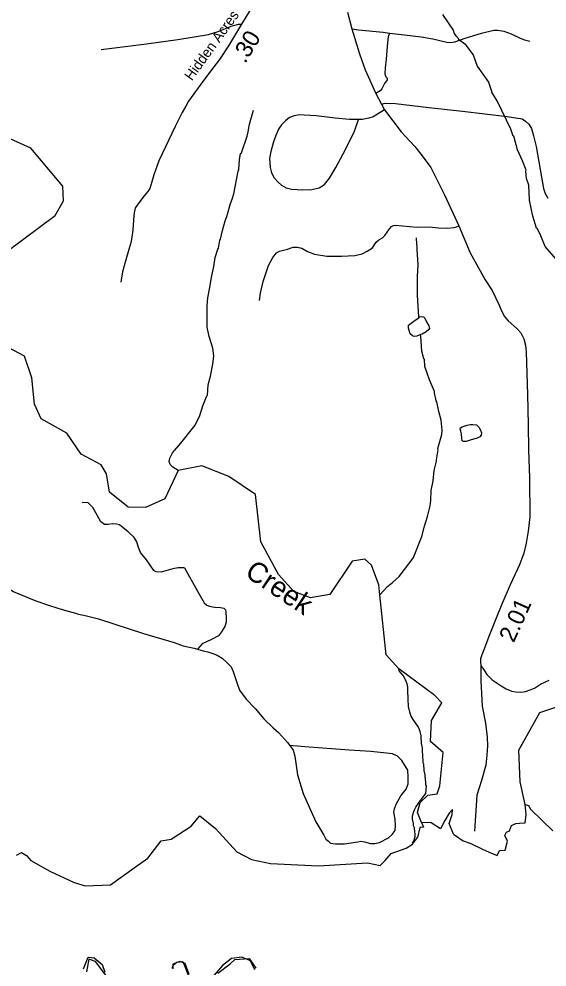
# Model space of a CAD drawing. Extents: x 1159738 to 1321356, y 736314 to 882035.
# Drawn here: x 1292448 to 1296339, y 751151 to 758133 of the extents above; entities that cross this region are included whole.
import ezdxf

# ---------------------------------------------------------------- set-up
doc = ezdxf.new("R2010")
doc.units = 0
for name, color, linetype in [('Exist Boundary Political City Limit New', 7, 'Continuous'), ('Exist Hydrographic Creek Double Shore', 7, 'Continuous'), ('Exist Hydrographic Creek Single Shore', 7, 'Continuous'), ('Exist Hydrographic Creek Single Shore Label', 7, 'Continuous'), ('Exist Hydrographic Misc Water Feature', 7, 'Continuous'), ('Exist Road Non-System Type 51', 7, 'Continuous'), ('Exist Road Secondary Mileage Hundredths English Label', 7, 'Continuous'), ('Exist Road Secondary Type 51 Attributed', 7, 'Continuous'), ('Exist Road Secondary Type 51 Label', 7, 'Continuous'), ('Map Preparation Boundary City Limit Buffer Line', 7, 'Continuous')]:
    doc.layers.add(name, color=color, linetype=linetype)

msp = doc.modelspace()

# ---------------------------------------------------------------- linework, layer by layer
at = {"layer": 'Exist Boundary Political City Limit New'}
for points in [[(1293101.5, 751072.4), (1293011.2, 751191.3), (1292963.6, 751210.4), (1292944.6, 751115.2)], [(1294185.8, 751129.5), (1294152.5, 751196.1), (1294090.7, 751224.7), (1294014.6, 751215.1), (1293948, 751162.8), (1293886.2, 751091.4)], [(1293700.7, 751096.2), (1293672.2, 751177.1), (1293629.4, 751191.3), (1293581.8, 751172.3), (1293581.8, 751139)]]:
    msp.add_lwpolyline(points, dxfattribs=at)
at = {"layer": 'Exist Hydrographic Creek Double Shore'}
for points in [[(1295649, 752129.3), (1295616.5, 752207.5), (1295638.8, 752274.5), (1295643.1, 752310.7), (1295618.6, 752284.1), (1295585.9, 752230.1), (1295552.9, 752168.3), (1295484.7, 752213.1), (1295414.4, 752216.3), (1295428.2, 752181.1), (1295401.6, 752179), (1295384.5, 752105.4)], [(1295649, 752129.3), (1295720.4, 752081.3), (1295778, 752060), (1295863.1, 752020.1), (1295912.5, 751996.1), (1295971.8, 751971.9), (1295987.7, 752009.2), (1296029.3, 752012.4), (1296046.3, 752077.4), (1296028.2, 752120.1), (1296039.9, 752145.7), (1296061.2, 752154.2), (1296076.2, 752192.6), (1296108.1, 752207.5), (1296136.9, 752210.7), (1296177.4, 752213.9), (1296185.9, 752274.7), (1296178.4, 752348.2)], [(1296178.4, 752348.2), (1296200.8, 752340.8), (1296216.8, 752313), (1296381.7, 752154.4)], [(1292428.8, 751975.5), (1292466.1, 751993.6), (1292502.3, 751973.4), (1292535.4, 751937.1), (1292676, 751857.2), (1292854.5, 751773.2), (1292936.5, 751748.7), (1293122.9, 751757.2), (1293297.2, 751882.8), (1293397.2, 751953.9), (1293495.2, 752081.9), (1293569.8, 752093.6), (1293715.8, 752188.5), (1293779.7, 752265.3), (1293896, 752171.6), (1294054.1, 751998.7), (1294161.6, 751944.4), (1294301.1, 751913.5), (1294654.5, 751895.4), (1295015.2, 751918.9), (1295109, 751899.7), (1295146.3, 751937), (1295191, 751987.1), (1295301.4, 752026.5), (1295346.2, 752056.4), (1295384.5, 752105.4)], [(1292924.1, 751139.3), (1292958, 751225), (1293002.1, 751219.1), (1293030.5, 751194.9), (1293059.7, 751170.4), (1293079.4, 751114.1)], [(1293576.9, 751143), (1293587.3, 751168.4), (1293611.8, 751188.2), (1293654.9, 751191.7), (1293707.8, 751062.9)], [(1293912.1, 751105.3), (1294005, 751174.9), (1294037.2, 751206), (1294142.6, 751214.5), (1294193.5, 751142.9)]]:
    msp.add_lwpolyline(points, dxfattribs=at)
at = {"layer": 'Exist Hydrographic Creek Single Shore'}
for points in [[(1292357.9, 756420.7), (1292713.8, 756685.9), (1292774.9, 756793.1), (1292769.9, 756901.5), (1292534.8, 757181.9), (1292361.9, 757260.9)], [(1295414.4, 752216.3), (1295384.1, 752288.2), (1295403.3, 752363.9), (1295460.9, 752418.2), (1295528, 752427.8), (1295548.2, 752484.8), (1295573.8, 752731.1), (1295478.9, 752813.2), (1295488.5, 752966.1), (1295564.1, 753096.2), (1295511.9, 753150.6), (1295247.5, 753347.1), (1295152.9, 753449.6), (1295106.5, 753893.1), (1295098.9, 753966), (1295044, 754111.6), (1294994.9, 754155.2), (1294903, 754140.7), (1294738.9, 753894.5), (1294595.9, 753871.1), (1294472, 753916.3), (1294359, 754043.3), (1294230.9, 754282.2), (1294189.9, 754631), (1293993, 754763), (1293794.9, 754842.4), (1293621.1, 754807.6), (1293522, 754598.4), (1293378.9, 754535.6), (1293252.9, 754538.1), (1293114.9, 754649.3), (1293092.9, 754784.3), (1293052.9, 754850.7), (1292905, 754929.2), (1292799.9, 755082.4), (1292610.9, 755187.9), (1292562.9, 755297.1), (1292542.9, 755491.3), (1292488.9, 755649.9), (1292373.9, 755711.3)], [(1296178.4, 752348.2), (1296140.1, 752514.5), (1296130.9, 752749.4), (1296286.3, 753026.5), (1296424.8, 753072.7), (1296667.7, 753072.7), (1296719.3, 753122.9)]]:
    msp.add_lwpolyline(points, dxfattribs=at)
at = {"layer": 'Exist Hydrographic Misc Water Feature'}
for points in [[(1295569.2, 758166.7), (1295646, 758050.5), (1295655.3, 758026.3), (1295666.9, 758009.9), (1295682.5, 757993.5), (1295686.2, 757985.4), (1295733.2, 757949.5), (1295795.1, 757870.3), (1295824.7, 757785.5), (1295907.4, 757667.1), (1295931.3, 757593.6)], [(1296801.2, 755988.3), (1296787.7, 756044.6), (1296694.8, 756151.4), (1296620.1, 756197.6), (1296573, 756231.1), (1296404.9, 756364), (1296323.6, 756458.5), (1296293.7, 756535.4), (1296267.3, 756588.2), (1296261.4, 756592.4), (1296234, 756681.2), (1296209.4, 756799.9), (1296204.6, 756910.1), (1296187.9, 756958.6), (1296182, 757012.2), (1296183.6, 757018.8), (1296157.6, 757087.8), (1296120, 757168.7), (1296094.8, 757269.4), (1296088.8, 757269.6), (1296072.4, 757322.1), (1295974.2, 757525), (1295931.3, 757593.6)], [(1293621.1, 754807.6), (1293580.3, 754832.5), (1293560.8, 754853.1), (1293553.4, 754875.3), (1293558.1, 754899.1), (1293579.3, 754938.5), (1293639.2, 755008.7), (1293745, 755141.7), (1293780.9, 755212.7), (1293802.9, 755284), (1293831.1, 755357), (1293837, 755363), (1293841.2, 755438.9), (1293859, 755502.4), (1293875.4, 755589.9), (1293883.2, 755653.6), (1293876.7, 755709.8), (1293849, 755794.6), (1293833.5, 755863.7), (1293833.3, 756023), (1293839, 756078.8), (1293852.7, 756142.4), (1293865.1, 756230), (1293883.4, 756309.5), (1293893.2, 756377.2), (1293913.7, 756437), (1293919, 756444.4), (1293928.3, 756503.7), (1293933, 756512), (1293946.7, 756575.6), (1293966.7, 756647), (1293979.6, 756678.6), (1294006.3, 756773.8), (1294019.1, 756805.5), (1294030.2, 756845.1), (1294061.8, 757013.4), (1294067.2, 757024), (1294073.1, 757095.9), (1294080.4, 757141.6), (1294086.7, 757147.4), (1294128, 757270.2), (1294136.9, 757302), (1294146.4, 757357.7), (1294175.4, 757460.8)], [(1295394.4, 755933.3), (1295393.7, 755941.2), (1295383.7, 756096.4), (1295383.6, 756237.2), (1295390, 756322.3), (1295381.2, 756434.5), (1295381.8, 756458.5), (1295378.3, 756474.6), (1295377.6, 756522.6)], [(1295394.4, 755933.3), (1295402.4, 755939.1), (1295413.7, 755941.3), (1295429.2, 755939.7), (1295438.3, 755928.9), (1295451.3, 755902.4), (1295466.8, 755874), (1295472.5, 755854), (1295468.6, 755846.6), (1295447.1, 755829.7), (1295418.6, 755813.1), (1295406.5, 755808.4)], [(1295406.5, 755808.4), (1295397.3, 755804.9), (1295378.4, 755796.7), (1295359.7, 755794.6), (1295346.1, 755798.7), (1295330.3, 755814.6), (1295322.2, 755838.5), (1295317.6, 755856), (1295318.7, 755877.1), (1295356.9, 755906.7), (1295389.2, 755929.5), (1295394.4, 755933.3)], [(1295106.5, 753893.1), (1295164.2, 753953.3), (1295201.1, 753982.2), (1295248.3, 754026.9), (1295321, 754120.8), (1295354.3, 754167.8), (1295416.5, 754322), (1295434.7, 754399.2), (1295458.7, 754468.7), (1295476.8, 754548.2), (1295481.9, 754588), (1295483.9, 754659.9), (1295499.9, 754731.5), (1295506, 754807.3), (1295525.1, 754877), (1295524.3, 754886.7), (1295536.1, 754961.4), (1295534.5, 754970.4), (1295563.5, 755073.6), (1295566.3, 755105.5), (1295558.3, 755177.7), (1295540.1, 755242.2), (1295526.1, 755314.6), (1295522.2, 755320.7), (1295509.9, 755380.8), (1295510.2, 755391), (1295472.6, 755476.1), (1295439.3, 755573), (1295436.1, 755627.3), (1295430.8, 755629.2), (1295416.3, 755685.7), (1295407.5, 755797.9), (1295406.5, 755808.4)], [(1295699.9, 755122.8), (1295714.3, 755130.4), (1295749.2, 755141.1), (1295771.6, 755145.8), (1295792.9, 755147.9), (1295817.7, 755143.8), (1295836, 755126.4), (1295848, 755105.7), (1295854.5, 755084.2), (1295852.4, 755068.3), (1295842.2, 755055.2), (1295824.3, 755046.7), (1295780.3, 755032.7), (1295742.8, 755022.1), (1295723.2, 755021.8), (1295712.6, 755025.6), (1295711.3, 755046.1), (1295709.5, 755078.1), (1295703.7, 755098.7), (1295698.7, 755111.2), (1295699.9, 755122.8)], [(1295347.9, 752064.5), (1295354.3, 752076.3), (1295360.6, 752088.1), (1295367.2, 752111.9), (1295367.9, 752135.9), (1295364.1, 752144), (1295361, 752176.1), (1295353.5, 752192.2), (1295353.9, 752208.2), (1295346.8, 752240.4), (1295347.4, 752264.4), (1295358.6, 752304.1), (1295371.2, 752327.7), (1295399.6, 752367.4), (1295446.1, 752429.5), (1295449.7, 752485.4), (1295445.9, 752493.5), (1295446.5, 752517.5), (1295442.8, 752525.6), (1295443.2, 752541.6), (1295439.4, 752549.7), (1295439.8, 752565.7), (1295432.7, 752597.9), (1295430.1, 752646), (1295426.3, 752654.1), (1295424, 752718.1), (1295420.5, 752734.2), (1295421.4, 752766.2), (1295414.3, 752798.4), (1295411.8, 752854.4), (1295404.7, 752886.6), (1295391.6, 752919), (1295351.1, 752974.2), (1295336, 753004.6), (1295324.9, 753036.9), (1295317.8, 753069.1), (1295318.4, 753093), (1295314.6, 753101.1), (1295313.8, 753213.2), (1295308.5, 753237.3), (1295299.1, 753261.5), (1295278.1, 753298.1), (1295249.1, 753333), (1295247.5, 753347.1)]]:
    msp.add_lwpolyline(points, dxfattribs=at)
at = {"layer": 'Exist Road Non-System Type 51'}
for points in [[(1293052.1, 757908.6), (1293387.8, 757950.2), (1293618.8, 757983.1), (1293843.4, 758018.4), (1293914.8, 758040.9), (1294012, 758080), (1294065, 758095.2), (1294087.7, 758093.9)], [(1294900.5, 758061.2), (1294949.7, 758053.6), (1295130.2, 758037.2), (1295176.9, 758029.6), (1295289.2, 758015.7), (1295411.6, 758000.6), (1295496.2, 757986.7), (1295599.7, 757961.4), (1295626.2, 757958.9), (1295660.3, 757965.2), (1295734.7, 757993), (1295856.7, 758028.3), (1295946.3, 758049.8), (1295976.6, 758049.8), (1296019.5, 758042.2), (1296073.8, 758023.2), (1296140.4, 757993), (1296171.9, 757980.4), (1296211, 757970.3)], [(1295176.9, 758029.6), (1295169.1, 758002.6), (1295164.1, 757959.7), (1295152.7, 757837.2), (1295145.2, 757774), (1295143.9, 757729.8), (1295151.5, 757708.3), (1295161.6, 757698.2), (1295161.6, 757685.6), (1295140.1, 757657.8), (1295121.2, 757619.9), (1295108.6, 757604.8), (1295078.3, 757584.6)], [(1293676.7, 757491.9), (1293649.5, 757445.4), (1293598, 757341), (1293478.6, 757089.7), (1293440.3, 756984.8), (1293426.6, 756933.8), (1293413, 756884), (1293398, 756861.6), (1293370.7, 756830.5), (1293338.3, 756788.2), (1293306, 756745.9), (1293299.8, 756721), (1293294.8, 756686.2), (1293287.4, 756577.9), (1293273.7, 756493.3), (1293235.3, 756359.8), (1293210.4, 756270.2), (1293198, 756194.3)], [(1295118.6, 757505), (1295145.2, 757512.6), (1295220.9, 757511.3), (1295468.2, 757481), (1295716.9, 757454.5), (1296044.5, 757414.1), (1296154.3, 757397.7), (1296180.8, 757380), (1296204.8, 757358.6), (1296223.7, 757327), (1296239.7, 757272.2), (1296258.7, 757193.8), (1296297.8, 756967.8), (1296312.9, 756885), (1296324.3, 756848.3), (1296344.5, 756814.2)], [(1294950, 757393.5), (1294884.3, 757393.5), (1294777.1, 757403.6), (1294637, 757418.7), (1294548.6, 757425.1), (1294514.6, 757426.3), (1294475.4, 757420), (1294441.4, 757407.4), (1294411.1, 757383.4), (1294382.1, 757353.1), (1294360.6, 757321.5), (1294339.1, 757274.8), (1294324, 757228), (1294303.8, 757157.3), (1294293.7, 757105.5), (1294298.8, 757039.9), (1294307.6, 757000.7), (1294329, 756964.1), (1294358.1, 756932.5), (1294382.1, 756909.8), (1294416.1, 756889.6), (1294456.5, 756880.7), (1294539.8, 756874.4), (1294606.7, 756878.2), (1294659.7, 756890.8), (1294700.1, 756913.6), (1294735.3, 756961.7), (1294783.3, 757038.7), (1294852.7, 757171.3), (1294920.8, 757306.4), (1294950, 757393.5)], [(1295141.8, 757464.2), (1295088.8, 757431.4), (1295057.3, 757413.7), (1295024.4, 757403.6), (1294977.7, 757393.5), (1294950, 757393.5)], [(1295053.4, 756448.5), (1295079.7, 756489.3), (1295099.4, 756507.7), (1295125.6, 756520.8), (1295144, 756537.9), (1295178.2, 756587.8), (1295193.6, 756604.3), (1295206.7, 756612.2), (1295221.6, 756613.9), (1295324, 756604.3), (1295381.8, 756600.8), (1295472.8, 756601.6), (1295539.5, 756595.5), (1295603.4, 756593.3), (1295654.7, 756597.2), (1295672.6, 756602.5), (1295688.4, 756609.5)], [(1294220.9, 756060.9), (1294226.2, 756113.5), (1294245.9, 756200.2), (1294285.3, 756317.1), (1294319.4, 756377.6), (1294344.4, 756411.7), (1294368, 756422.2), (1294427.1, 756438), (1294467.8, 756452.5), (1294499.3, 756452.5), (1294532.1, 756445.9), (1294574.1, 756419.6), (1294624, 756401.2), (1294716, 756386.8), (1294823.6, 756385.5), (1294922.1, 756392), (1294977.3, 756403.8), (1295014, 756422.2), (1295053.4, 756448.5)], [(1293666.3, 754092.1), (1293621.8, 754091), (1293582.4, 754084.5), (1293528.6, 754068.7), (1293494.5, 754059.5), (1293457.7, 754060.8), (1293440.6, 754071.3), (1293386.8, 754150.2), (1293342.2, 754204), (1293327.7, 754242.1), (1293315.9, 754281.5), (1293296.2, 754314.4), (1293252.9, 754356.4), (1293188.5, 754407.7), (1293166.6, 754413.7), (1293137.7, 754416.3), (1293104.9, 754411), (1293077.3, 754411), (1293049.7, 754430.7), (1293023.5, 754478), (1292992, 754535.9), (1292957.8, 754568.7), (1292914.5, 754571.3)], [(1292883.2, 753749.9), (1292769.1, 753782.7), (1292674.6, 753810.3), (1292574.8, 753845.8), (1292406.7, 753914.1), (1292332.4, 753959.6), (1292302.2, 753988.6), (1292269.4, 754028), (1292227.4, 754074), (1292194.6, 754095), (1292140.7, 754113.4), (1292072.5, 754127.8), (1292009.4, 754130.5)], [(1293666.3, 754092.1), (1293763.5, 753918.6), (1293811.9, 753832.3), (1293831.6, 753815.2), (1293852.6, 753808.7), (1293889.4, 753800.8), (1293932.7, 753798.2), (1293957.7, 753794.2), (1293968.2, 753782.4), (1293972.1, 753767.9), (1293974.7, 753719.3), (1293973.4, 753690.8), (1293964.2, 753659.2), (1293940.6, 753621.1), (1293917, 753590.9), (1293867.1, 753563.3), (1293797.5, 753531.8), (1293763.3, 753491.1)], [(1292883.2, 753749.9), (1292926.7, 753743.3), (1293034.3, 753715.7), (1293365.2, 753606.6), (1293590.6, 753541.8)], [(1293590.6, 753541.8), (1293658.3, 753517.1), (1293738.4, 753500), (1293763.3, 753491.1)], [(1293763.3, 753491.1), (1293805.4, 753480.3), (1293838.2, 753473.8), (1293876.3, 753460.6), (1293909.1, 753447.5), (1293944.6, 753426.5), (1293980, 753394.9), (1294010.2, 753362.1), (1294026, 753326.6), (1294056.2, 753238.6), (1294071.9, 753189.9), (1294120.5, 753122.9), (1294187.5, 753054.6), (1294251.8, 752978.4), (1294321.4, 752912.7), (1294360.6, 752879.1), (1294426.2, 752804.2), (1294442.8, 752783.5)], [(1295850.2, 753375.2), (1295851.5, 753258.1), (1295860, 753073.6), (1295884.5, 752947.8), (1295898.4, 752843), (1295900.5, 752781.2), (1295895.2, 752710.8), (1295886.6, 752637.2), (1295855.7, 752524.2), (1295820.6, 752417.1), (1295803.6, 752151.9)], [(1294742.6, 752063.1), (1294779.4, 752057.8), (1294846.4, 752057.8), (1294944.9, 752072.3), (1294966.7, 752077.5), (1294992.9, 752073.6), (1295037.6, 752061.8), (1295070.4, 752061.8), (1295104.6, 752069.6), (1295171.5, 752102.5), (1295197.8, 752126.2), (1295220.1, 752157.7), (1295221.4, 752191.9), (1295220.1, 752239.2), (1295210.9, 752291.7), (1295213.5, 752315.4), (1295226.7, 752350.8), (1295262.1, 752412.6), (1295301.3, 752461.8), (1295314.5, 752499.9), (1295315.8, 752549.8), (1295313.2, 752601.1), (1295269.8, 752672), (1295235.7, 752704.9), (1295198.9, 752720.7), (1295156.9, 752727.2), (1295040.1, 752737.7), (1294883.8, 752749.6), (1294781.4, 752754.8), (1294684.6, 752763.8), (1294553.3, 752773), (1294499.4, 752778.2), (1294466.6, 752779.5), (1294442.8, 752783.5)], [(1294442.8, 752783.5), (1294469.2, 752748), (1294481.1, 752703.3), (1294499.4, 752568), (1294542.8, 752430), (1294582.2, 752342), (1294634.7, 752220.9), (1294693.7, 752123.6), (1294709.5, 752093.4), (1294727.9, 752079), (1294742.6, 752063.1)]]:
    msp.add_lwpolyline(points, dxfattribs=at)
at = {"layer": 'Exist Road Secondary Type 51 Attributed'}
for points in [[(1294769.2, 758514.4), (1294668.8, 758470.4), (1294555.3, 758429), (1294506.8, 758417.5), (1294443, 758403.9), (1294346.8, 758394.6), (1294302.8, 758376.1), (1294265, 758350.6), (1294231.5, 758320.6), (1294202.5, 758275.7), (1294184.2, 758251.3), (1294087.7, 758093.9), (1293992.4, 757934.5), (1293925.4, 757835.1), (1293859.8, 757748.1), (1293786.8, 757652.5), (1293696.2, 757527.4), (1293676.7, 757491.9)], [(1294867.8, 758183.6), (1294900.5, 758061.2), (1294956.6, 757876.4), (1294997.9, 757759.6), (1295078.3, 757584.6), (1295118.6, 757505), (1295141.8, 757464.2), (1295263.5, 757303.2), (1295363.7, 757193.6), (1295412.1, 757136.3), (1295483.4, 757038.5), (1295582.7, 756837.8), (1295688.4, 756609.5), (1295771, 756411.6), (1295883.6, 756211.1), (1295933.8, 756132.7), (1295962, 756077.2), (1295986.6, 756024.4), (1296002.5, 755984.7), (1296025.4, 755942.4), (1296051.6, 755910.4), (1296094.7, 755874.3), (1296117.6, 755852.2), (1296144.9, 755822.3), (1296167, 755777.6), (1296179.2, 755729.8), (1296184.5, 755678.7), (1296195.7, 755367.4), (1296198.6, 755144.1), (1296203, 754960.5), (1296210, 754751.2), (1296210.9, 754467), (1296200.5, 754360.7), (1296184.5, 754271.8), (1296167.8, 754199.6), (1296136.1, 754113.2), (1296067.5, 753965.6), (1296005.9, 753823.8), (1295958.4, 753708.7), (1295910.1, 753585.7), (1295877.5, 753500.3), (1295859, 753451.7), (1295849.3, 753421), (1295849.3, 753396.3), (1295850.2, 753375.2), (1295860.7, 753356.6), (1295864.4, 753353), (1295896, 753305.6), (1295935.3, 753266.4), (1296001.3, 753222.4), (1296037.9, 753199.2), (1296078.2, 753182.2), (1296105.8, 753177), (1296144.4, 753174.5), (1296179.8, 753181.1), (1296215, 753192.5), (1296246.5, 753205.7), (1296289.7, 753234.8), (1296354.8, 753263)]]:
    msp.add_lwpolyline(points, dxfattribs=at)
at = {"layer": 'Map Preparation Boundary City Limit Buffer Line'}
for points in [[(1293101.5, 751072.4), (1293011.2, 751191.3), (1292963.6, 751210.4), (1292944.6, 751115.2)], [(1294185.8, 751129.5), (1294152.5, 751196.1), (1294090.7, 751224.7), (1294014.6, 751215.1), (1293948, 751162.8), (1293886.2, 751091.4)], [(1293700.7, 751096.2), (1293672.2, 751177.1), (1293629.4, 751191.3), (1293581.8, 751172.3), (1293581.8, 751139)]]:
    msp.add_lwpolyline(points, dxfattribs=at)

# ---------------------------------------------------------------- texts
at = {"layer": 'Exist Hydrographic Creek Single Shore Label'}
msp.add_text('Creek', height=150, rotation=326.30295, dxfattribs=at).set_placement((1294103.6, 754034.7))
at = {"layer": 'Exist Road Secondary Mileage Hundredths English Label'}
for s, rotation, p in [('.30', 58.96362, (1294114.4, 757799.4)), ('2.01', 65.66492, (1296093, 753533.9))]:
    msp.add_text(s, height=125, rotation=rotation, dxfattribs=at).set_placement(p)
at = {"layer": 'Exist Road Secondary Type 51 Label'}
msp.add_text('Hidden Acres Ln', height=75, rotation=54.25679, dxfattribs=at).set_placement((1293721.4, 757673.3))

doc.saveas('drawing.dxf')
